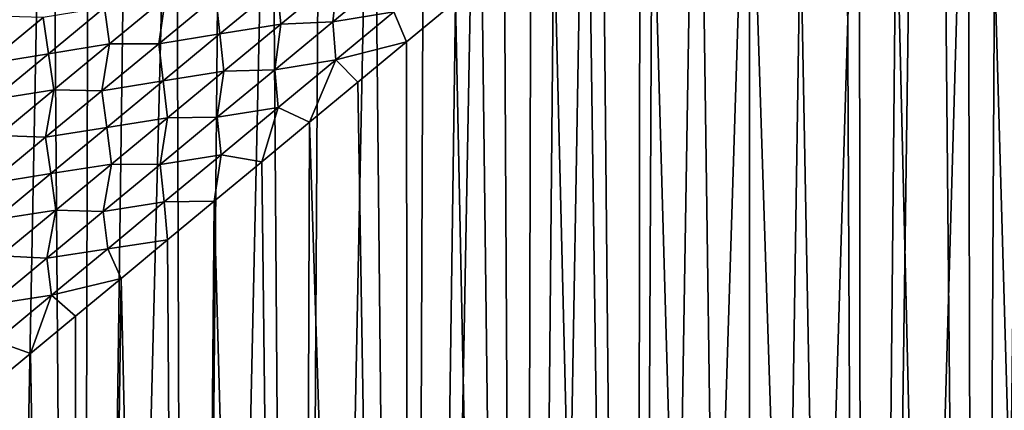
# Model space of a CAD drawing. Header units: metres. Extents: x -105 to 105, y -72 to 59.
# Tile 261 of 414: x -8.28 to 2.89, y -13.35 to -8.93. Entities that reach past the tile are written whole.
import ezdxf

# ---------------------------------------------------------------- set-up
doc = ezdxf.new("R2010")
doc.units = ezdxf.units.M
doc.layers.add('solid_509431_AD150_SW0001', color=7, linetype='CONTINUOUS')

msp = doc.modelspace()

# ---------------------------------------------------------------- linework, layer by layer
at = {"layer": 'solid_509431_AD150_SW0001'}
for points in [[(-8.339521, -0.459436, -27.684847), (-7.932611, -0.991239, -27.838732), (-8.801719, -45.799999, -27.499229)], [(-7.932611, -0.991239, -27.838732), (-7.596418, -45.799999, -27.959316), (-8.801719, -45.799999, -27.499229)], [(-7.932611, -0.991239, -27.838732), (-7.490053, -1.497257, -27.996244), (-7.596418, -45.799999, -27.959316)], [(-7.490053, -1.497257, -27.996244), (-7.014893, -1.973539, -28.15414), (-7.596418, -45.799999, -27.959316)], [(-7.014893, -1.973539, -28.15414), (-6.510736, -2.416617, -28.30924), (-7.596418, -45.799999, -27.959316)], [(-6.510736, -2.416617, -28.30924), (-6.367217, -45.799999, -28.351099), (-7.596418, -45.799999, -27.959316)], [(-6.510736, -2.416617, -28.30924), (-5.981725, -2.823549, -28.458542), (-6.367217, -45.799999, -28.351099)], [(-5.981725, -2.823549, -28.458542), (-5.431336, -3.192703, -28.599503), (-6.367217, -45.799999, -28.351099)], [(-5.431336, -3.192703, -28.599503), (-5.117981, -45.799999, -28.673342), (-6.367217, -45.799999, -28.351099)], [(-5.431336, -3.192703, -28.599503), (-4.863328, -3.522779, -28.729956), (-5.117981, -45.799999, -28.673342)], [(-4.863328, -3.522779, -28.729956), (-4.280486, -3.813428, -28.848166), (-5.117981, -45.799999, -28.673342)], [(-4.280486, -3.813428, -28.848166), (-3.852643, -45.799999, -28.925034), (-5.117981, -45.799999, -28.673342)], [(-4.280486, -3.813428, -28.848166), (-3.686413, -4.064145, -28.952656), (-3.852643, -45.799999, -28.925034)], [(-3.686413, -4.064145, -28.952656), (-3.083935, -4.275063, -29.042305), (-3.852643, -45.799999, -28.925034)], [(3.686414, -4.064144, -28.952654), (3.852643, -45.799999, -28.925034), (2.575183, -45.799999, -29.105381)], [(3.083935, -4.275063, -29.042305), (3.686414, -4.064144, -28.952654), (2.575183, -45.799999, -29.105381)], [(-3.083935, -4.275063, -29.042305), (-2.575183, -45.799999, -29.105381), (-3.852643, -45.799999, -28.925034)], [(-3.083935, -4.275063, -29.042305), (-2.474347, -4.446864, -29.116518), (-2.575183, -45.799999, -29.105381)], [(2.474347, -4.446864, -29.116518), (3.083935, -4.275063, -29.042305), (2.575183, -45.799999, -29.105381)], [(-2.474347, -4.446864, -29.116518), (-1.859856, -4.579853, -29.174677), (-2.575183, -45.799999, -29.105381)], [(2.474347, -4.446864, -29.116518), (2.575183, -45.799999, -29.105381), (1.28962, -45.799999, -29.213818)], [(1.859856, -4.579853, -29.174677), (2.474347, -4.446864, -29.116518), (1.28962, -45.799999, -29.213818)], [(-1.859856, -4.579853, -29.174677), (-1.28962, -45.799999, -29.213818), (-2.575183, -45.799999, -29.105381)], [(-1.859856, -4.579853, -29.174677), (-1.241711, -4.67451, -29.216457), (-1.28962, -45.799999, -29.213818)], [(-1.241711, -4.67451, -29.216457), (-0.621311, -4.731152, -29.241606), (-1.28962, -45.799999, -29.213818)], [(1.24171, -4.67451, -29.216457), (1.28962, -45.799999, -29.213818), (0, -45.799999, -29.25)], [(0.621313, -4.731152, -29.241606), (1.24171, -4.67451, -29.216457), (0, -45.799999, -29.25)], [(1.24171, -4.67451, -29.216457), (1.859856, -4.579853, -29.174677), (1.28962, -45.799999, -29.213818)], [(-0.621311, -4.731152, -29.241606), (0.000003, -4.75, -29.250002), (-1.28962, -45.799999, -29.213818)], [(0.000003, -4.75, -29.250002), (0, -45.799999, -29.25), (-1.28962, -45.799999, -29.213818)], [(0.000003, -4.75, -29.250002), (0.621313, -4.731152, -29.241606), (0, -45.799999, -29.25)], [(0, -6.010406, 16.75), (-0.549881, -6.450532, 16.743425), (0, -45.799999, 16.75)], [(0, -6.010406, 16.75), (0, -45.799999, 16.75), (1.28962, -45.799999, 16.713818)], [(0.549883, -6.450534, 16.743425), (0, -6.010406, 16.75), (1.28962, -45.799999, 16.713818)], [(-0.549881, -6.450532, 16.743425), (-1.103487, -6.896551, 16.723513), (0, -45.799999, 16.75)], [(1.103491, -6.896554, 16.723513), (0.549883, -6.450534, 16.743425), (1.28962, -45.799999, 16.713818)], [(-1.103487, -6.896551, 16.723513), (-1.660971, -7.349139, 16.689947), (-1.28962, -45.799999, 16.713818)], [(-1.103487, -6.896551, 16.723513), (-1.28962, -45.799999, 16.713818), (0, -45.799999, 16.75)], [(1.660976, -7.349144, 16.689947), (1.103491, -6.896554, 16.723513), (1.28962, -45.799999, 16.713818)], [(-1.660971, -7.349139, 16.689947), (-2.21948, -7.804806, 16.64266), (-1.28962, -45.799999, 16.713818)], [(1.660976, -7.349144, 16.689947), (1.28962, -45.799999, 16.713818), (2.575183, -45.799999, 16.605381)], [(2.219487, -7.804812, 16.64266), (1.660976, -7.349144, 16.689947), (2.575183, -45.799999, 16.605381)], [(-2.21948, -7.804806, 16.64266), (-2.778155, -8.262855, 16.581598), (-2.575183, -45.799999, 16.605381)], [(-2.21948, -7.804806, 16.64266), (-2.575183, -45.799999, 16.605381), (-1.28962, -45.799999, 16.713818)], [(2.778164, -8.262861, 16.581596), (2.219487, -7.804812, 16.64266), (2.575183, -45.799999, 16.605381)], [(-2.778155, -8.262855, 16.581598), (-3.335205, -8.720934, 16.506899), (-2.575183, -45.799999, 16.605381)], [(2.778164, -8.262861, 16.581596), (2.575183, -45.799999, 16.605381), (3.852643, -45.799999, 16.425034)], [(3.335215, -8.720942, 16.506897), (2.778164, -8.262861, 16.581596), (3.852643, -45.799999, 16.425034)], [(-5.357185, -8.551922, 16.172211), (-5.316393, -8.977799, 16.158829), (-4.668393, -8.443212, 16.299963)], [(-4.668393, -8.443212, 16.299963), (-5.316393, -8.977799, 16.158829), (-4.726666, -8.950605, 16.272425)], [(-4.066023, -8.405834, 16.399771), (-4.726666, -8.950605, 16.272425), (-4.034816, -8.83913, 16.396429)], [(-4.668393, -8.443212, 16.299963), (-4.726666, -8.950605, 16.272425), (-4.066023, -8.405834, 16.399771)], [(-6.051669, -8.665383, 16.031317), (-6.005402, -9.086898, 16.012377), (-5.357185, -8.551922, 16.172211)], [(-5.357185, -8.551922, 16.172211), (-6.005402, -9.086898, 16.012377), (-5.316393, -8.977799, 16.158829)], [(-7.313636, -8.7873, 15.757609), (-7.257541, -9.200664, 15.726241), (-6.621251, -8.675756, 15.915051)], [(-6.621251, -8.675756, 15.915051), (-7.257541, -9.200664, 15.726241), (-6.699992, -9.200442, 15.852946)], [(-6.051669, -8.665383, 16.031317), (-6.699992, -9.200442, 15.852946), (-6.005402, -9.086898, 16.012377)], [(-6.621251, -8.675756, 15.915051), (-6.699992, -9.200442, 15.852946), (-6.051669, -8.665383, 16.031317)], [(-8.010731, -8.902495, 15.590095), (-7.949944, -9.311874, 15.551391), (-7.313636, -8.7873, 15.757609)], [(-7.313636, -8.7873, 15.757609), (-7.949944, -9.311874, 15.551391), (-7.257541, -9.200664, 15.726241)], [(-4.034816, -8.83913, 16.396429), (-3.890121, -9.178737, 16.418634), (-3.335205, -8.720934, 16.506899)], [(-3.335205, -8.720934, 16.506899), (-3.890121, -9.178737, 16.418634), (-3.852643, -45.799999, 16.425034)], [(-3.335205, -8.720934, 16.506899), (-3.852643, -45.799999, 16.425034), (-2.575183, -45.799999, 16.605381)], [(-8.550321, -8.887739, 15.471271), (-8.646973, -9.426511, 15.366647), (-8.010731, -8.902495, 15.590095)], [(-8.010731, -8.902495, 15.590095), (-8.646973, -9.426511, 15.366647), (-7.949944, -9.311874, 15.551391)], [(-4.726666, -8.950605, 16.272425), (-4.691192, -9.381147, 16.26993), (-4.034816, -8.83913, 16.396429)], [(-4.034816, -8.83913, 16.396429), (-4.691192, -9.381147, 16.26993), (-3.890121, -9.178737, 16.418634)], [(-6.005402, -9.086898, 16.012377), (-5.960362, -9.509803, 15.999011), (-5.316393, -8.977799, 16.158829)], [(-5.316393, -8.977799, 16.158829), (-5.960362, -9.509803, 15.999011), (-5.383252, -9.493068, 16.125832)], [(-4.726666, -8.950605, 16.272425), (-5.383252, -9.493068, 16.125832), (-4.691192, -9.381147, 16.26993)], [(-5.316393, -8.977799, 16.158829), (-5.383252, -9.493068, 16.125832), (-4.726666, -8.950605, 16.272425)], [(-6.699992, -9.200442, 15.852946), (-6.649423, -9.618826, 15.833616), (-6.005402, -9.086898, 16.012377)], [(-6.005402, -9.086898, 16.012377), (-6.649423, -9.618826, 15.833616), (-5.960362, -9.509803, 15.999011)], [(-7.949944, -9.311874, 15.551391), (-7.889407, -9.721807, 15.518755), (-7.257541, -9.200664, 15.726241)], [(-7.257541, -9.200664, 15.726241), (-7.889407, -9.721807, 15.518755), (-7.343914, -9.731966, 15.655389)], [(-6.699992, -9.200442, 15.852946), (-7.343914, -9.731966, 15.655389), (-6.649423, -9.618826, 15.833616)], [(-7.257541, -9.200664, 15.726241), (-7.343914, -9.731966, 15.655389), (-6.699992, -9.200442, 15.852946)], [(-4.691192, -9.381147, 16.26993), (-4.441605, -9.63447, 16.317059), (-3.890121, -9.178737, 16.418634)], [(-3.890121, -9.178737, 16.418634), (-4.441605, -9.63447, 16.317059), (-3.852643, -45.799999, 16.425034)], [(-8.646973, -9.426511, 15.366647), (-8.581568, -9.832221, 15.326221), (-7.949944, -9.311874, 15.551391)], [(-7.949944, -9.311874, 15.551391), (-8.581568, -9.832221, 15.326221), (-7.889407, -9.721807, 15.518755)], [(-5.383252, -9.493068, 16.125832), (-5.343699, -9.920895, 16.124392), (-4.691192, -9.381147, 16.26993)], [(-4.691192, -9.381147, 16.26993), (-5.343699, -9.920895, 16.124392), (-4.989203, -10.087824, 16.202347)], [(-4.691192, -9.381147, 16.26993), (-4.989203, -10.087824, 16.202347), (-4.441605, -9.63447, 16.317059)], [(-6.649423, -9.618826, 15.833616), (-6.600268, -10.038781, 15.82046), (-5.960362, -9.509803, 15.999011)], [(-5.960362, -9.509803, 15.999011), (-6.600268, -10.038781, 15.82046), (-6.035801, -10.032792, 15.959966)], [(-5.383252, -9.493068, 16.125832), (-6.035801, -10.032792, 15.959966), (-5.343699, -9.920895, 16.124392)], [(-5.960362, -9.509803, 15.999011), (-6.035801, -10.032792, 15.959966), (-5.383252, -9.493068, 16.125832)], [(-7.343914, -9.731966, 15.655389), (-7.289151, -10.147243, 15.635861), (-6.649423, -9.618826, 15.833616)], [(-6.649423, -9.618826, 15.833616), (-7.289151, -10.147243, 15.635861), (-6.600268, -10.038781, 15.82046)], [(-4.441605, -9.63447, 16.317059), (-4.989203, -10.087824, 16.202347), (-3.852643, -45.799999, 16.425034)], [(-8.581568, -9.832221, 15.326221), (-8.51665, -10.23872, 15.292505), (-7.889407, -9.721807, 15.518755)], [(-7.889407, -9.721807, 15.518755), (-8.51665, -10.23872, 15.292505), (-7.983273, -10.25948, 15.43856)], [(-7.889407, -9.721807, 15.518755), (-7.983273, -10.25948, 15.43856), (-7.343914, -9.731966, 15.655389)], [(-7.343914, -9.731966, 15.655389), (-7.983273, -10.25948, 15.43856), (-7.289151, -10.147243, 15.635861)], [(-6.035801, -10.032792, 15.959966), (-5.992354, -10.457976, 15.959776), (-5.343699, -9.920895, 16.124392)], [(-5.343699, -9.920895, 16.124392), (-5.992354, -10.457976, 15.959776), (-5.532007, -10.53756, 16.074804)], [(-5.343699, -9.920895, 16.124392), (-5.532007, -10.53756, 16.074804), (-4.989203, -10.087824, 16.202347)], [(-7.289151, -10.147243, 15.635861), (-7.236012, -10.564304, 15.623105), (-6.600268, -10.038781, 15.82046)], [(-6.600268, -10.038781, 15.82046), (-7.236012, -10.564304, 15.623105), (-6.68426, -10.569349, 15.774762)], [(-6.035801, -10.032792, 15.959966), (-6.68426, -10.569349, 15.774762), (-5.992354, -10.457976, 15.959776)], [(-6.600268, -10.038781, 15.82046), (-6.68426, -10.569349, 15.774762), (-6.035801, -10.032792, 15.959966)], [(-7.983273, -10.25948, 15.43856), (-7.924428, -10.671696, 15.419024), (-7.289151, -10.147243, 15.635861)], [(-7.289151, -10.147243, 15.635861), (-7.924428, -10.671696, 15.419024), (-7.236012, -10.564304, 15.623105)], [(-4.989203, -10.087824, 16.202347), (-5.532007, -10.53756, 16.074804), (-5.117981, -45.799999, 16.173342)], [(-4.989203, -10.087824, 16.202347), (-5.117981, -45.799999, 16.173342), (-3.852643, -45.799999, 16.425034)], [(-8.51665, -10.23872, 15.292505), (-8.617859, -10.782496, 15.202361), (-7.983273, -10.25948, 15.43856)], [(-7.983273, -10.25948, 15.43856), (-8.617859, -10.782496, 15.202361), (-7.924428, -10.671696, 15.419024)], [(-6.68426, -10.569349, 15.774762), (-6.6371, -10.991988, 15.776012), (-5.992354, -10.457976, 15.959776)], [(-5.992354, -10.457976, 15.959776), (-6.6371, -10.991988, 15.776012), (-6.069505, -10.983175, 15.934705)], [(-5.992354, -10.457976, 15.959776), (-6.069505, -10.983175, 15.934705), (-5.532007, -10.53756, 16.074804)], [(-7.924428, -10.671696, 15.419024), (-7.867442, -11.085934, 15.406849), (-7.236012, -10.564304, 15.623105)], [(-7.236012, -10.564304, 15.623105), (-7.867442, -11.085934, 15.406849), (-7.328514, -11.102302, 15.570129)], [(-7.236012, -10.564304, 15.623105), (-7.328514, -11.102302, 15.570129), (-6.68426, -10.569349, 15.774762)], [(-6.68426, -10.569349, 15.774762), (-7.328514, -11.102302, 15.570129), (-6.6371, -10.991988, 15.776012)], [(-5.532007, -10.53756, 16.074804), (-6.069505, -10.983175, 15.934705), (-5.117981, -45.799999, 16.173342)], [(-8.617859, -10.782496, 15.202361), (-8.55505, -11.191709, 15.182998), (-7.924428, -10.671696, 15.419024)], [(-7.924428, -10.671696, 15.419024), (-8.55505, -11.191709, 15.182998), (-7.867442, -11.085934, 15.406849)], [(-7.328514, -11.102302, 15.570129), (-7.277825, -11.522514, 15.573002), (-6.6371, -10.991988, 15.776012)], [(-6.6371, -10.991988, 15.776012), (-7.277825, -11.522514, 15.573002), (-6.601107, -11.423972, 15.782372)], [(-6.6371, -10.991988, 15.776012), (-6.601107, -11.423972, 15.782372), (-6.069505, -10.983175, 15.934705)], [(-6.069505, -10.983175, 15.934705), (-6.601107, -11.423972, 15.782372), (-6.367217, -45.799999, 15.851098)], [(-6.069505, -10.983175, 15.934705), (-6.367217, -45.799999, 15.851098), (-5.117981, -45.799999, 16.173342)], [(-8.55505, -11.191709, 15.182998), (-8.49436, -11.603212, 15.171576), (-7.867442, -11.085934, 15.406849)], [(-7.867442, -11.085934, 15.406849), (-8.49436, -11.603212, 15.171576), (-7.968395, -11.631197, 15.345954)], [(-7.867442, -11.085934, 15.406849), (-7.968395, -11.631197, 15.345954), (-7.328514, -11.102302, 15.570129)], [(-7.328514, -11.102302, 15.570129), (-7.968395, -11.631197, 15.345954), (-7.277825, -11.522514, 15.573002)], [(-7.277825, -11.522514, 15.573002), (-7.126235, -11.85922, 15.618168), (-6.601107, -11.423972, 15.782372)], [(-6.601107, -11.423972, 15.782372), (-7.126235, -11.85922, 15.618168), (-6.367217, -45.799999, 15.851098)], [(-8.49436, -11.603212, 15.171576), (-8.603693, -12.155564, 15.102097), (-7.968395, -11.631197, 15.345954)], [(-7.968395, -11.631197, 15.345954), (-7.914368, -12.049123, 15.350617), (-7.277825, -11.522514, 15.573002)], [(-7.277825, -11.522514, 15.573002), (-7.914368, -12.049123, 15.350617), (-7.126235, -11.85922, 15.618168)], [(-7.968395, -11.631197, 15.345954), (-8.603693, -12.155564, 15.102097), (-7.914368, -12.049123, 15.350617)], [(-7.914368, -12.049123, 15.350617), (-7.644501, -12.288589, 15.442432), (-7.126235, -11.85922, 15.618168)], [(-7.126235, -11.85922, 15.618168), (-7.644501, -12.288589, 15.442432), (-7.596418, -45.799999, 15.459316)], [(-7.126235, -11.85922, 15.618168), (-7.596418, -45.799999, 15.459316), (-6.367217, -45.799999, 15.851098)], [(-8.603693, -12.155564, 15.102097), (-8.546525, -12.571362, 15.108709), (-7.914368, -12.049123, 15.350617)], [(-7.914368, -12.049123, 15.350617), (-8.546525, -12.571362, 15.108709), (-8.155355, -12.711298, 15.255585)], [(-7.914368, -12.049123, 15.350617), (-8.155355, -12.711298, 15.255585), (-7.644501, -12.288589, 15.442432)], [(-7.644501, -12.288589, 15.442432), (-8.155355, -12.711298, 15.255585), (-7.596418, -45.799999, 15.459316)], [(-8.546525, -12.571362, 15.108709), (-8.658534, -13.127205, 15.057975), (-8.155355, -12.711298, 15.255585)], [(-8.155355, -12.711298, 15.255585), (-8.658534, -13.127205, 15.057975), (-7.596418, -45.799999, 15.459316)], [(-8.658534, -13.127205, 15.057975), (-8.801719, -45.799999, 14.999229), (-7.596418, -45.799999, 15.459316)]]:
    msp.add_3dface(points, dxfattribs=at)

doc.saveas('drawing.dxf')
